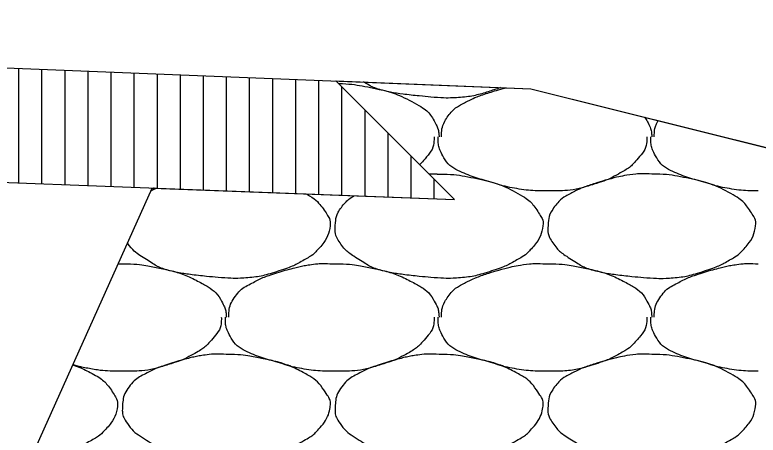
# Model space of a CAD drawing. Extents: x 1373719 to 1374161, y 379835 to 380167.
# Drawn here: x 1373978.589 to 1373980.199, y 380059.475 to 380060.386 of the extents above; entities that cross this region are included whole.
import ezdxf

# ---------------------------------------------------------------- set-up
doc = ezdxf.new("R2010")
doc.units = 0
for name, color, linetype in [('ACHM Surface', 7, 'Continuous'), ('Aggregate Base Course', 7, 'Continuous'), ('SIGNATURE', 7, 'Continuous')]:
    doc.layers.add(name, color=color, linetype=linetype)

msp = doc.modelspace()

# ---------------------------------------------------------------- linework, layer by layer
for p, q in [((1373975.7103, 380060.3855), (1373979.7071, 380060.2256)), ((1373979.2845, 380060.2426), (1373979.5415, 380059.9856)), ((1373979.7071, 380060.2256), (1373995.7105, 380056.2248))]:
    msp.add_line(p, q)
msp.add_lwpolyline([(1373964.7125, 380060.3555), (1373974.7426, 380060.1549), (1373975.6567, 380060.1371), (1373977.8004, 380060.0519), (1373979.5415, 380059.9856)])
at = {"layer": 'ACHM Surface'}
for p, q in [((1373978.598, 380060.0215), (1373978.598, 380060.27)), ((1373978.648, 380060.0196), (1373978.648, 380060.268)), ((1373978.698, 380060.0177), (1373978.698, 380060.266)), ((1373978.748, 380060.0158), (1373978.748, 380060.264)), ((1373978.798, 380060.0139), (1373978.798, 380060.262)), ((1373978.848, 380060.012), (1373978.848, 380060.26)), ((1373978.898, 380060.0101), (1373978.898, 380060.258)), ((1373978.948, 380060.0082), (1373978.948, 380060.256)), ((1373978.998, 380060.0063), (1373978.998, 380060.254)), ((1373979.048, 380060.0044), (1373979.048, 380060.252)), ((1373979.098, 380060.0025), (1373979.098, 380060.25)), ((1373979.148, 380060.0006), (1373979.148, 380060.248)), ((1373979.198, 380059.9986), (1373979.198, 380060.246)), ((1373979.248, 380059.9967), (1373979.248, 380060.244)), ((1373979.298, 380059.9948), (1373979.298, 380060.2291)), ((1373979.348, 380059.9929), (1373979.348, 380060.1791)), ((1373979.398, 380059.991), (1373979.398, 380060.1291)), ((1373979.448, 380059.9891), (1373979.448, 380060.0791)), ((1373979.498, 380059.9872), (1373979.498, 380060.0291))]:
    msp.add_line(p, q, dxfattribs=at)
at = {"layer": 'Aggregate Base Course'}
for points, degree in [([(1373979.2903, 380060.2368), (1373979.3143, 380060.2364), (1373979.3384, 380060.2327), (1373979.3947, 380060.2212), (1373979.4243, 380060.2114), (1373979.4742, 380060.1847), (1373979.4901, 380060.1708), (1373979.5058, 380060.1416), (1373979.5075, 380060.1327), (1373979.5083, 380060.1228), (1373979.5084, 380060.1222), (1373979.5082, 380060.1216)], 3), ([(1373979.6416, 380060.2283), (1373979.6363, 380060.2261), (1373979.6308, 380060.2242), (1373979.5997, 380060.2143), (1373979.5742, 380060.2078), (1373979.5347, 380060.2054), (1373979.5214, 380060.2053), (1373979.4884, 380060.2075), (1373979.4686, 380060.2094), (1373979.427, 380060.214), (1373979.4055, 380060.2174), (1373979.3698, 380060.2257), (1373979.3572, 380060.2325), (1373979.3445, 380060.2402)], 3), ([(1373979.5136, 380060.1216), (1373979.5137, 380060.1222), (1373979.5136, 380060.1228), (1373979.514, 380060.1386), (1373979.5182, 380060.1532), (1373979.5379, 380060.1802), (1373979.5502, 380060.1882), (1373979.5759, 380060.2016), (1373979.5875, 380060.2074), (1373979.6179, 380060.2176), (1373979.6357, 380060.223), (1373979.6539, 380060.2278)], 3), ([(1373979.953, 380060.1642), (1373979.9562, 380060.1599), (1373979.9592, 380060.1554), (1373979.9666, 380060.1416), (1373979.9683, 380060.1327), (1373979.9691, 380060.1228), (1373979.9692, 380060.1222), (1373979.969, 380060.1216)], 3), ([(1373979.9744, 380060.1216), (1373979.9745, 380060.1222), (1373979.9744, 380060.1228), (1373979.9747, 380060.1349), (1373979.9772, 380060.1461), (1373979.9827, 380060.1567)], 3), ([(1373979.4974, 380060.1216), (1373979.4975, 380060.1198), (1373979.4975, 380060.118), (1373979.4968, 380060.098), (1373979.4852, 380060.0821), (1373979.4702, 380060.0653), (1373979.4681, 380060.0631), (1373979.466, 380060.0611)], 3), ([(1373979.7386, 380060.0046), (1373979.7362, 380060.0046), (1373979.7338, 380060.0046), (1373979.7314, 380060.0046), (1373979.7116, 380060.0046), (1373979.6918, 380060.0065), (1373979.672, 380060.01), (1373979.651, 380060.0138), (1373979.6309, 380060.0202), (1373979.6105, 380060.0261), (1373979.5928, 380060.0312), (1373979.5758, 380060.0368), (1373979.5586, 380060.0442), (1373979.5396, 380060.0524), (1373979.5237, 380060.0662), (1373979.5136, 380060.0856), (1373979.5085, 380060.0956), (1373979.5064, 380060.1057), (1373979.5064, 380060.1162), (1373979.5064, 380060.118), (1373979.5064, 380060.1198), (1373979.5064, 380060.1216)], 3), ([(1373979.9582, 380060.1216), (1373979.9583, 380060.1198), (1373979.9583, 380060.118), (1373979.9582, 380060.1162), (1373979.9576, 380060.098), (1373979.946, 380060.0821), (1373979.933, 380060.0676), (1373979.9249, 380060.0584), (1373979.9163, 380060.0518), (1373979.906, 380060.046), (1373979.8879, 380060.0357), (1373979.87, 380060.027), (1373979.8502, 380060.0208), (1373979.8247, 380060.0127), (1373979.7992, 380060.0056), (1373979.7728, 380060.0046), (1373979.7614, 380060.0042), (1373979.75, 380060.0041), (1373979.7386, 380060.0046)], 3), ([(1373980.1994, 380060.0046), (1373980.197, 380060.0046), (1373980.1946, 380060.0046), (1373980.1922, 380060.0046), (1373980.1724, 380060.0046), (1373980.1526, 380060.0065), (1373980.1328, 380060.01), (1373980.1118, 380060.0138), (1373980.0917, 380060.0202), (1373980.0713, 380060.0261), (1373980.0536, 380060.0312), (1373980.0366, 380060.0368), (1373980.0194, 380060.0442), (1373980.0004, 380060.0524), (1373979.9845, 380060.0662), (1373979.9744, 380060.0856), (1373979.9693, 380060.0956), (1373979.9672, 380060.1057), (1373979.9672, 380060.1162), (1373979.9672, 380060.118), (1373979.9672, 380060.1198), (1373979.9672, 380060.1216)], 3), ([(1373979.5082, 380060.0406), (1373979.5346, 380060.041), (1373979.5611, 380060.037), (1373979.6197, 380060.025), (1373979.6493, 380060.0152), (1373979.6992, 380059.9885), (1373979.7128, 380059.9741), (1373979.7317, 380059.9457), (1373979.7348, 380059.9358), (1373979.7302, 380059.9103), (1373979.7214, 380059.8935), (1373979.6996, 380059.8692), (1373979.6913, 380059.8628), (1373979.6629, 380059.8467), (1373979.645, 380059.838), (1373979.5997, 380059.8237), (1373979.5742, 380059.8172), (1373979.5347, 380059.8148), (1373979.5214, 380059.8147), (1373979.4884, 380059.8169), (1373979.4686, 380059.8188), (1373979.427, 380059.8234), (1373979.4055, 380059.8268), (1373979.3664, 380059.8359), (1373979.3512, 380059.8453), (1373979.3176, 380059.8664), (1373979.303, 380059.8773), (1373979.284, 380059.9065), (1373979.2827, 380059.9171), (1373979.2841, 380059.9418), (1373979.2871, 380059.9565), (1373979.3057, 380059.9811), (1373979.3143, 380059.988), (1373979.324, 380059.9938)], 3), ([(1373979.4858, 380060.0413), (1373979.4933, 380060.0415), (1373979.5008, 380060.0412), (1373979.5082, 380060.0406)], 2), ([(1373979.969, 380060.0406), (1373979.9954, 380060.041), (1373980.0219, 380060.037), (1373980.0805, 380060.025), (1373980.1101, 380060.0152), (1373980.16, 380059.9885), (1373980.1736, 380059.9741), (1373980.1925, 380059.9457), (1373980.1956, 380059.9358), (1373980.191, 380059.9103), (1373980.1822, 380059.8935), (1373980.1604, 380059.8692), (1373980.1521, 380059.8628), (1373980.1237, 380059.8467), (1373980.1058, 380059.838), (1373980.0605, 380059.8237), (1373980.035, 380059.8172), (1373979.9955, 380059.8148), (1373979.9822, 380059.8147), (1373979.9492, 380059.8169), (1373979.9294, 380059.8188), (1373979.8878, 380059.8234), (1373979.8663, 380059.8268), (1373979.8272, 380059.8359), (1373979.812, 380059.8453), (1373979.7784, 380059.8664), (1373979.7638, 380059.8773), (1373979.7448, 380059.9065), (1373979.7435, 380059.9171), (1373979.7449, 380059.9418), (1373979.7479, 380059.9565), (1373979.7691, 380059.9845), (1373979.7806, 380059.992), (1373979.8063, 380060.0054), (1373979.8179, 380060.0112), (1373979.8483, 380060.0214), (1373979.8662, 380060.0268), (1373979.8958, 380060.0346), (1373979.9071, 380060.037), (1373979.9353, 380060.0414), (1373979.9523, 380060.042), (1373979.969, 380060.0406)], 3), ([(1373979.221, 380059.9978), (1373979.2396, 380059.9872), (1373979.2526, 380059.9732), (1373979.2709, 380059.9457), (1373979.274, 380059.9358), (1373979.2694, 380059.9103), (1373979.2606, 380059.8935), (1373979.2388, 380059.8692), (1373979.2305, 380059.8628), (1373979.2021, 380059.8467), (1373979.1842, 380059.838), (1373979.1389, 380059.8237), (1373979.1134, 380059.8172), (1373979.0739, 380059.8148), (1373979.0606, 380059.8147), (1373979.0276, 380059.8169), (1373979.0078, 380059.8188), (1373978.9662, 380059.8234), (1373978.9447, 380059.8268), (1373978.9056, 380059.8359), (1373978.8904, 380059.8453), (1373978.8584, 380059.8654), (1373978.8449, 380059.8753), (1373978.8331, 380059.8915)], 3), ([(1373978.884, 380060.0049), (1373978.8878, 380060.0067), (1373978.8916, 380060.0085), (1373978.8954, 380060.0102)], 2), ([(1373978.8914, 380060.0103), (1373978.8896, 380060.0099), (1373978.8878, 380060.0095), (1373978.8859, 380060.0091)], 2), ([(1373978.8129, 380059.8465), (1373978.8143, 380059.8464), (1373978.8157, 380059.8463), (1373978.817, 380059.8462)], 2), ([(1373978.817, 380059.8462), (1373978.8188, 380059.8461), (1373978.8206, 380059.8463), (1373978.8224, 380059.8462)], 2), ([(1373978.8224, 380059.8462), (1373978.8488, 380059.8466), (1373978.8753, 380059.8426), (1373978.9016, 380059.8372), (1373978.9339, 380059.8306), (1373978.9635, 380059.8208), (1373978.9934, 380059.8048), (1373979.0134, 380059.7941), (1373979.0293, 380059.7802), (1373979.0402, 380059.7598), (1373979.045, 380059.751), (1373979.0467, 380059.7421), (1373979.0474, 380059.7328), (1373979.0475, 380059.7322), (1373979.0476, 380059.7316), (1373979.0474, 380059.731)], 3), ([(1373979.0528, 380059.731), (1373979.0529, 380059.7316), (1373979.0528, 380059.7322), (1373979.0528, 380059.7328), (1373979.0532, 380059.748), (1373979.0574, 380059.7626), (1373979.0672, 380059.776), (1373979.0771, 380059.7896), (1373979.0894, 380059.7976), (1373979.1032, 380059.8048), (1373979.1151, 380059.811), (1373979.1267, 380059.8168), (1373979.1392, 380059.821), (1373979.1571, 380059.827), (1373979.175, 380059.8324), (1373979.1932, 380059.8372), (1373979.2046, 380059.8402), (1373979.2159, 380059.8426), (1373979.2274, 380059.8444), (1373979.2441, 380059.847), (1373979.2611, 380059.8476), (1373979.2778, 380059.8462)], 3), ([(1373979.2778, 380059.8462), (1373979.2796, 380059.8461), (1373979.2814, 380059.8463), (1373979.2832, 380059.8462)], 2), ([(1373979.2832, 380059.8462), (1373979.3096, 380059.8466), (1373979.3361, 380059.8426), (1373979.3624, 380059.8372), (1373979.3947, 380059.8306), (1373979.4243, 380059.8208), (1373979.4542, 380059.8048), (1373979.4742, 380059.7941), (1373979.4901, 380059.7802), (1373979.501, 380059.7598), (1373979.5058, 380059.751), (1373979.5075, 380059.7421), (1373979.5082, 380059.7328), (1373979.5083, 380059.7322), (1373979.5084, 380059.7316), (1373979.5082, 380059.731)], 3), ([(1373979.5136, 380059.731), (1373979.5137, 380059.7316), (1373979.5136, 380059.7322), (1373979.514, 380059.748), (1373979.5182, 380059.7626), (1373979.5379, 380059.7896), (1373979.5502, 380059.7976), (1373979.5759, 380059.811), (1373979.5875, 380059.8168), (1373979.6179, 380059.827), (1373979.6358, 380059.8324), (1373979.6654, 380059.8402), (1373979.6767, 380059.8426), (1373979.7049, 380059.847), (1373979.7219, 380059.8476), (1373979.7386, 380059.8462)], 3), ([(1373979.7386, 380059.8462), (1373979.7404, 380059.8461), (1373979.7422, 380059.8463), (1373979.744, 380059.8462)], 2), ([(1373979.744, 380059.8462), (1373979.7704, 380059.8466), (1373979.7969, 380059.8426), (1373979.8232, 380059.8372), (1373979.8555, 380059.8306), (1373979.8851, 380059.8208), (1373979.915, 380059.8048), (1373979.935, 380059.7941), (1373979.9509, 380059.7802), (1373979.9618, 380059.7598), (1373979.9666, 380059.751), (1373979.9683, 380059.7421), (1373979.969, 380059.7328), (1373979.9691, 380059.7322), (1373979.9692, 380059.7316), (1373979.969, 380059.731)], 3), ([(1373979.9744, 380059.731), (1373979.9745, 380059.7316), (1373979.9744, 380059.7322), (1373979.9744, 380059.7328), (1373979.9748, 380059.748), (1373979.979, 380059.7626), (1373979.9888, 380059.776), (1373979.9987, 380059.7896), (1373980.011, 380059.7976), (1373980.0248, 380059.8048), (1373980.0367, 380059.811), (1373980.0483, 380059.8168), (1373980.0608, 380059.821), (1373980.0787, 380059.827), (1373980.0966, 380059.8324), (1373980.1148, 380059.8372), (1373980.1262, 380059.8402), (1373980.1375, 380059.8426), (1373980.149, 380059.8444), (1373980.1657, 380059.847), (1373980.1827, 380059.8476), (1373980.1994, 380059.8462)], 3), ([(1373979.0366, 380059.731), (1373979.0367, 380059.7292), (1373979.0367, 380059.7274), (1373979.0366, 380059.7256), (1373979.036, 380059.7074), (1373979.0244, 380059.6915), (1373979.0114, 380059.677), (1373979.0033, 380059.6678), (1373978.9947, 380059.6612), (1373978.9844, 380059.6554), (1373978.9663, 380059.6451), (1373978.9484, 380059.6364), (1373978.9286, 380059.6302), (1373978.9031, 380059.6221), (1373978.8776, 380059.615), (1373978.8512, 380059.614), (1373978.8398, 380059.6136), (1373978.8284, 380059.6135), (1373978.817, 380059.614)], 3), ([(1373979.2778, 380059.614), (1373979.2754, 380059.614), (1373979.273, 380059.614), (1373979.2706, 380059.614), (1373979.2508, 380059.614), (1373979.231, 380059.6159), (1373979.2112, 380059.6194), (1373979.1902, 380059.6232), (1373979.1701, 380059.6296), (1373979.1497, 380059.6355), (1373979.132, 380059.6406), (1373979.115, 380059.6462), (1373979.0978, 380059.6536), (1373979.0788, 380059.6618), (1373979.0629, 380059.6756), (1373979.0528, 380059.695), (1373979.0477, 380059.705), (1373979.0456, 380059.7151), (1373979.0456, 380059.7256), (1373979.0456, 380059.7274), (1373979.0456, 380059.7292), (1373979.0456, 380059.731)], 3), ([(1373979.4974, 380059.731), (1373979.4975, 380059.7292), (1373979.4975, 380059.7274), (1373979.4974, 380059.7256), (1373979.4968, 380059.7074), (1373979.4852, 380059.6915), (1373979.4722, 380059.677), (1373979.4641, 380059.6678), (1373979.4555, 380059.6612), (1373979.4452, 380059.6554), (1373979.4271, 380059.6451), (1373979.4092, 380059.6364), (1373979.3894, 380059.6302), (1373979.3639, 380059.6221), (1373979.3384, 380059.615), (1373979.312, 380059.614), (1373979.3006, 380059.6136), (1373979.2892, 380059.6135), (1373979.2778, 380059.614)], 3), ([(1373979.7386, 380059.614), (1373979.7362, 380059.614), (1373979.7338, 380059.614), (1373979.7314, 380059.614), (1373979.7116, 380059.614), (1373979.6918, 380059.6159), (1373979.672, 380059.6194), (1373979.651, 380059.6232), (1373979.6309, 380059.6296), (1373979.6105, 380059.6355), (1373979.5928, 380059.6406), (1373979.5758, 380059.6462), (1373979.5586, 380059.6536), (1373979.5396, 380059.6618), (1373979.5237, 380059.6756), (1373979.5136, 380059.695), (1373979.5085, 380059.705), (1373979.5064, 380059.7151), (1373979.5064, 380059.7256), (1373979.5064, 380059.7274), (1373979.5064, 380059.7292), (1373979.5064, 380059.731)], 3), ([(1373979.9582, 380059.731), (1373979.9583, 380059.7292), (1373979.9583, 380059.7274), (1373979.9576, 380059.7074), (1373979.946, 380059.6915), (1373979.9249, 380059.6678), (1373979.9163, 380059.6612), (1373979.8879, 380059.6451), (1373979.87, 380059.6364), (1373979.8247, 380059.6221), (1373979.7992, 380059.615), (1373979.7614, 380059.6136), (1373979.75, 380059.6135), (1373979.7386, 380059.614)], 3), ([(1373980.1994, 380059.614), (1373980.197, 380059.614), (1373980.1946, 380059.614), (1373980.1922, 380059.614), (1373980.1724, 380059.614), (1373980.1526, 380059.6159), (1373980.1328, 380059.6194), (1373980.1118, 380059.6232), (1373980.0917, 380059.6296), (1373980.0713, 380059.6355), (1373980.0536, 380059.6406), (1373980.0366, 380059.6462), (1373980.0194, 380059.6536), (1373980.0004, 380059.6618), (1373979.9845, 380059.6756), (1373979.9744, 380059.695), (1373979.9693, 380059.705), (1373979.9672, 380059.7151), (1373979.9672, 380059.7256), (1373979.9672, 380059.7274), (1373979.9672, 380059.7292), (1373979.9672, 380059.731)], 3), ([(1373979.0474, 380059.65), (1373979.0738, 380059.6504), (1373979.1003, 380059.6464), (1373979.1266, 380059.641), (1373979.1589, 380059.6344), (1373979.1885, 380059.6246), (1373979.2184, 380059.6086), (1373979.2384, 380059.5979), (1373979.252, 380059.5835), (1373979.2652, 380059.5636), (1373979.2709, 380059.5551), (1373979.274, 380059.5452), (1373979.2724, 380059.5366), (1373979.2694, 380059.5197), (1373979.2606, 380059.5029), (1373979.2472, 380059.488), (1373979.2388, 380059.4786), (1373979.2305, 380059.4722), (1373979.2202, 380059.4664), (1373979.2021, 380059.4561), (1373979.1842, 380059.4474), (1373979.1644, 380059.4412), (1373979.1389, 380059.4331), (1373979.1134, 380059.4266), (1373979.087, 380059.425), (1373979.0739, 380059.4242), (1373979.0606, 380059.4241), (1373979.0474, 380059.425), (1373979.0276, 380059.4263), (1373979.0078, 380059.4282), (1373978.988, 380059.4304), (1373978.9662, 380059.4328), (1373978.9447, 380059.4362), (1373978.9232, 380059.4412), (1373978.9056, 380059.4453), (1373978.8904, 380059.4547), (1373978.8746, 380059.4646), (1373978.8568, 380059.4758), (1373978.8422, 380059.4867), (1373978.8296, 380059.506), (1373978.8232, 380059.5159), (1373978.8219, 380059.5265), (1373978.8224, 380059.5366), (1373978.8233, 380059.5512), (1373978.8263, 380059.5659), (1373978.8368, 380059.5798), (1373978.8475, 380059.5939), (1373978.859, 380059.6014), (1373978.8728, 380059.6086), (1373978.8847, 380059.6148), (1373978.8963, 380059.6206), (1373978.9088, 380059.6248), (1373978.9267, 380059.6308), (1373978.9446, 380059.6362), (1373978.9628, 380059.641), (1373978.9742, 380059.644), (1373978.9855, 380059.6464), (1373978.997, 380059.6482), (1373979.0137, 380059.6508), (1373979.0307, 380059.6514), (1373979.0474, 380059.65)], 3), ([(1373979.5082, 380059.65), (1373979.5346, 380059.6504), (1373979.5611, 380059.6464), (1373979.5874, 380059.641), (1373979.6197, 380059.6344), (1373979.6493, 380059.6246), (1373979.6792, 380059.6086), (1373979.6992, 380059.5979), (1373979.7128, 380059.5835), (1373979.726, 380059.5636), (1373979.7317, 380059.5551), (1373979.7348, 380059.5452), (1373979.7332, 380059.5366), (1373979.7302, 380059.5197), (1373979.7214, 380059.5029), (1373979.708, 380059.488), (1373979.6996, 380059.4786), (1373979.6913, 380059.4722), (1373979.681, 380059.4664), (1373979.6629, 380059.4561), (1373979.645, 380059.4474), (1373979.6252, 380059.4412), (1373979.5997, 380059.4331), (1373979.5742, 380059.4266), (1373979.5478, 380059.425), (1373979.5347, 380059.4242), (1373979.5214, 380059.4241), (1373979.5082, 380059.425), (1373979.4884, 380059.4263), (1373979.4686, 380059.4282), (1373979.4488, 380059.4304), (1373979.427, 380059.4328), (1373979.4055, 380059.4362), (1373979.384, 380059.4412), (1373979.3664, 380059.4453), (1373979.3512, 380059.4547), (1373979.3354, 380059.4646), (1373979.3176, 380059.4758), (1373979.303, 380059.4867), (1373979.2904, 380059.506), (1373979.284, 380059.5159), (1373979.2827, 380059.5265), (1373979.2832, 380059.5366), (1373979.2841, 380059.5512), (1373979.2871, 380059.5659), (1373979.2976, 380059.5798), (1373979.3083, 380059.5939), (1373979.3198, 380059.6014), (1373979.3336, 380059.6086), (1373979.3455, 380059.6148), (1373979.3571, 380059.6206), (1373979.3696, 380059.6248), (1373979.3875, 380059.6308), (1373979.4054, 380059.6362), (1373979.4236, 380059.641), (1373979.435, 380059.644), (1373979.4463, 380059.6464), (1373979.4578, 380059.6482), (1373979.4745, 380059.6508), (1373979.4915, 380059.6514), (1373979.5082, 380059.65)], 3), ([(1373979.969, 380059.65), (1373979.9954, 380059.6504), (1373980.0219, 380059.6464), (1373980.0805, 380059.6344), (1373980.1101, 380059.6246), (1373980.16, 380059.5979), (1373980.1736, 380059.5835), (1373980.1925, 380059.5551), (1373980.1956, 380059.5452), (1373980.191, 380059.5197), (1373980.1822, 380059.5029), (1373980.1604, 380059.4786), (1373980.1521, 380059.4722), (1373980.1237, 380059.4561), (1373980.1058, 380059.4474), (1373980.0605, 380059.4331), (1373980.035, 380059.4266), (1373979.9955, 380059.4242), (1373979.9822, 380059.4241), (1373979.9492, 380059.4263), (1373979.9294, 380059.4282), (1373979.8878, 380059.4328), (1373979.8663, 380059.4362), (1373979.8272, 380059.4453), (1373979.812, 380059.4547), (1373979.7784, 380059.4758), (1373979.7638, 380059.4867), (1373979.7448, 380059.5159), (1373979.7435, 380059.5265), (1373979.7449, 380059.5512), (1373979.7479, 380059.5659), (1373979.7691, 380059.5939), (1373979.7806, 380059.6014), (1373979.8063, 380059.6148), (1373979.8179, 380059.6206), (1373979.8483, 380059.6308), (1373979.8662, 380059.6362), (1373979.8958, 380059.644), (1373979.9071, 380059.6464), (1373979.9353, 380059.6508), (1373979.9523, 380059.6514), (1373979.969, 380059.65)], 3), ([(1373978.7146, 380059.6276), (1373978.7291, 380059.6225), (1373978.7433, 380059.6163), (1373978.7776, 380059.5979), (1373978.7912, 380059.5835), (1373978.8101, 380059.5551), (1373978.8132, 380059.5452), (1373978.8086, 380059.5197), (1373978.7998, 380059.5029), (1373978.778, 380059.4786), (1373978.7697, 380059.4722), (1373978.7413, 380059.4561), (1373978.7234, 380059.4474), (1373978.6781, 380059.4331), (1373978.6526, 380059.4266), (1373978.6253, 380059.4249), (1373978.6244, 380059.4249), (1373978.6235, 380059.4248)], 3), ([(1373978.817, 380059.614), (1373978.8146, 380059.614), (1373978.8122, 380059.614), (1373978.79, 380059.614), (1373978.7702, 380059.6159), (1373978.7383, 380059.6216), (1373978.7265, 380059.6246), (1373978.7147, 380059.628)], 3)]:
    msp.add_open_spline(points, degree=degree, dxfattribs=at)
at = {"layer": 'SIGNATURE'}
msp.add_lwpolyline([(1373986.0274, 380058.6456), (1373978.3426, 380058.7993), (1373978.8865, 380060.0105), (1373979.5415, 380059.9856), (1373979.2845, 380060.2426), (1373979.7071, 380060.2256), (1373982.0857, 380059.631)], close=True, dxfattribs=at)

doc.saveas('drawing.dxf')
